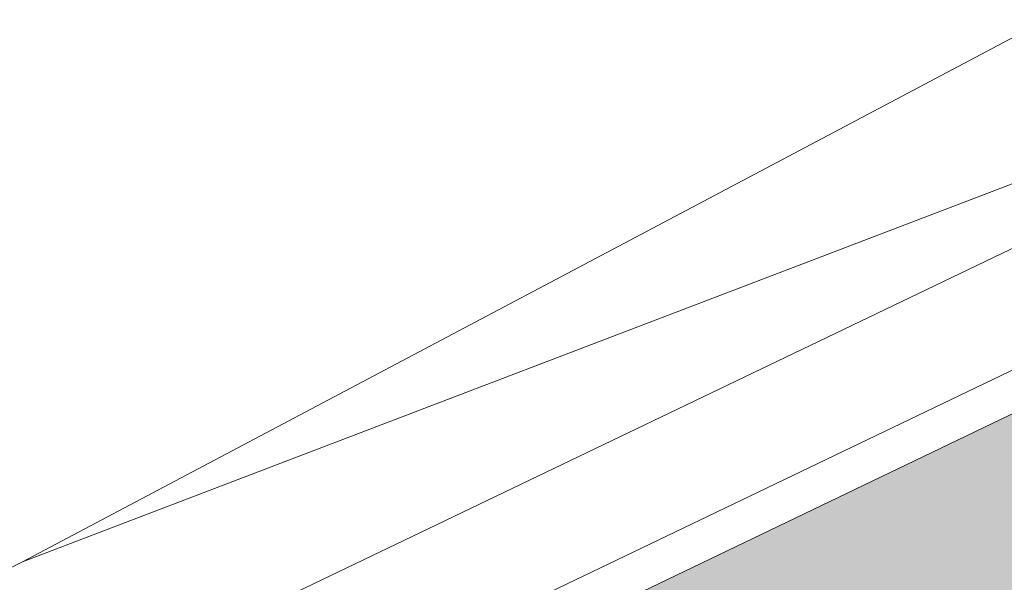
# Model space of a CAD drawing. Header units: metres. Extents: x 163628 to 167676, y 402708 to 405373.
# Tile 897 of 1056: x 166439.959 to 166440.488, y 404401.077 to 404401.379. Entities that reach past the tile are written whole.
import ezdxf

# ---------------------------------------------------------------- set-up
doc = ezdxf.new("R2010")
doc.units = ezdxf.units.M
doc.linetypes.add('X-CA190022.004-UO-DWM_Snelfietsroute$0$VH-OPSLUITBAND_80X200', pattern=[14, 8, -2, 2, -2])
doc.layers.add('X-CA190022.004-UO-ARC_Arcering$0$N-WE-VH-VERHARDING_TEGEL-A-200 60MM TEGEL', color=252, linetype='Continuous', lineweight=18, transparency=0.5)
for name, color, linetype, lineweight in [('X-CA190022.004-UO-BGT_Ondergrond$0$GE_317_WGDVoetpad_Vlak_GEM', 253, 'Continuous', 9), ('X-CA190022.004-UO-BGT_Ondergrond$0$GE_401_OTDErf_Vlak_GEM', 253, 'Continuous', 9), ('X-CA190022.004-UO-DWM_Snelfietsroute$0$N-WE-VH-KANTOPSLUITING_ACHTERKANTBAND-G', 7, 'Continuous', 18), ('X-CA190022.004-UO-DWM_Snelfietsroute$0$N-WE-VH-KANTOPSLUITING_OPSLUITBAND_80X200-G', 7, 'X-CA190022.004-UO-DWM_Snelfietsroute$0$VH-OPSLUITBAND_80X200', 18), ('X-CA190022.004-UO-KAD_Percelen$0$B-WE-KG-GRENS_PERCEEL-GV', 150, 'Continuous', 9)]:
    doc.layers.add(name, color=color, linetype=linetype, lineweight=lineweight)

msp = doc.modelspace()

# ---------------------------------------------------------------- hatches: boundary and pattern name
at = {"layer": 'X-CA190022.004-UO-ARC_Arcering$0$N-WE-VH-VERHARDING_TEGEL-A-200 60MM TEGEL', "ltscale": 0.5}
h = msp.add_hatch(color=256, dxfattribs=at)
h.dxf.hatch_style = 1
edge = h.paths.add_edge_path()
edge.add_arc((166446.29741, 404410.94493), 7.80087, 295.653474, 312.143487)
edge.add_arc((166451.09015, 404404.96352), 0.48365, 24.0786, 60.2075)
edge.add_arc((166446.29808, 404410.94428), 7.5, 312.143045, 324.398768)
edge.add_line((166452.39624, 404406.57823), (166452.63547, 404406.39712))
edge.add_arc((166446.29316, 404410.94778), 7.80599, 324.340262, 331.774511)
edge.add_line((166453.17096, 404407.25599), (166449.96655, 404405.71718))
edge.add_line((166449.96655, 404405.71718), (166447.53542, 404404.54971))
edge.add_line((166447.53542, 404404.54971), (166447.31032, 404405.01846))
edge.add_line((166447.31032, 404405.01846), (166447.82392, 404405.87649))
edge.add_line((166447.82392, 404405.87649), (166446.777, 404406.424))
edge.add_arc((166437.56157, 404411.0375), 10.30575, 305.098424, 333.406199, ccw=False)
edge.add_line((166443.4872, 404402.60569), (166439.82317, 404400.84616))
edge.add_line((166439.82317, 404400.84616), (166440.4725, 404399.49399))
edge.add_line((166440.4725, 404399.49399), (166441.39363, 404399.93633))
edge.add_line((166441.39363, 404399.93633), (166445.90086, 404402.10078))
edge.add_line((166445.90086, 404402.10078), (166449.67462, 404403.913))

# ---------------------------------------------------------------- linework, layer by layer
at = {"layer": 'X-CA190022.004-UO-BGT_Ondergrond$0$GE_317_WGDVoetpad_Vlak_GEM', "flags": 128}
msp.add_lwpolyline([(166401.437, 404382.492), (166405.144, 404384.232), (166406.671, 404384.965), (166443.223, 404402.501)], dxfattribs=at)
at = {"layer": 'X-CA190022.004-UO-BGT_Ondergrond$0$GE_401_OTDErf_Vlak_GEM', "flags": 128}
msp.add_lwpolyline([(166443.223, 404402.501), (166406.671, 404384.965), (166405.144, 404384.232)], dxfattribs=at)
at = {"layer": 'X-CA190022.004-UO-DWM_Snelfietsroute$0$N-WE-VH-KANTOPSLUITING_ACHTERKANTBAND-G', "ltscale": 0.2, "flags": 128}
msp.add_lwpolyline([(166446.70546, 404406.45981, -0.123984), (166443.4466, 404402.67493), (166439.78853, 404400.91827)], format="xyb", dxfattribs=at)
at = {"layer": 'X-CA190022.004-UO-DWM_Snelfietsroute$0$N-WE-VH-KANTOPSLUITING_OPSLUITBAND_80X200-G', "ltscale": 0.2, "flags": 128}
msp.add_lwpolyline([(166446.777, 404406.424, -0.124148), (166443.4872, 404402.60569), (166439.82317, 404400.84616)], format="xyb", dxfattribs=at)
at = {"layer": 'X-CA190022.004-UO-KAD_Percelen$0$B-WE-KG-GRENS_PERCEEL-GV', "flags": 128}
for points in [[(166422.191, 404423.355), (166434.179, 404398.305), (166439.961, 404401.088), (166440.894, 404401.582), (166441.79, 404402.138), (166442.646, 404402.756), (166443.457, 404403.431), (166444.219, 404404.16), (166444.93, 404404.94), (166445.585, 404405.768), (166446.181, 404406.639), (166446.715, 404407.548), (166447.186, 404408.493), (166447.59, 404409.467), (166447.926, 404410.468), (166448.192, 404411.489), (166448.388, 404412.526), (166448.511, 404413.574), (166448.561, 404414.628), (166448.539, 404415.683), (166448.443, 404416.734)], [(166448.443, 404416.734), (166448.539, 404415.683), (166448.561, 404414.628), (166448.511, 404413.574), (166448.388, 404412.526), (166448.192, 404411.489), (166447.926, 404410.468), (166447.59, 404409.467), (166447.186, 404408.493), (166446.715, 404407.548), (166446.181, 404406.639), (166445.585, 404405.768), (166444.93, 404404.94), (166444.219, 404404.16), (166443.457, 404403.431), (166442.646, 404402.756), (166441.79, 404402.138), (166440.894, 404401.582), (166439.961, 404401.088), (166475.871, 404414.811)], [(166475.871, 404414.811), (166439.961, 404401.088), (166434.179, 404398.305), (166417.991, 404390.555), (166406.027, 404384.829)]]:
    msp.add_lwpolyline(points, dxfattribs=at)

doc.saveas('drawing.dxf')
